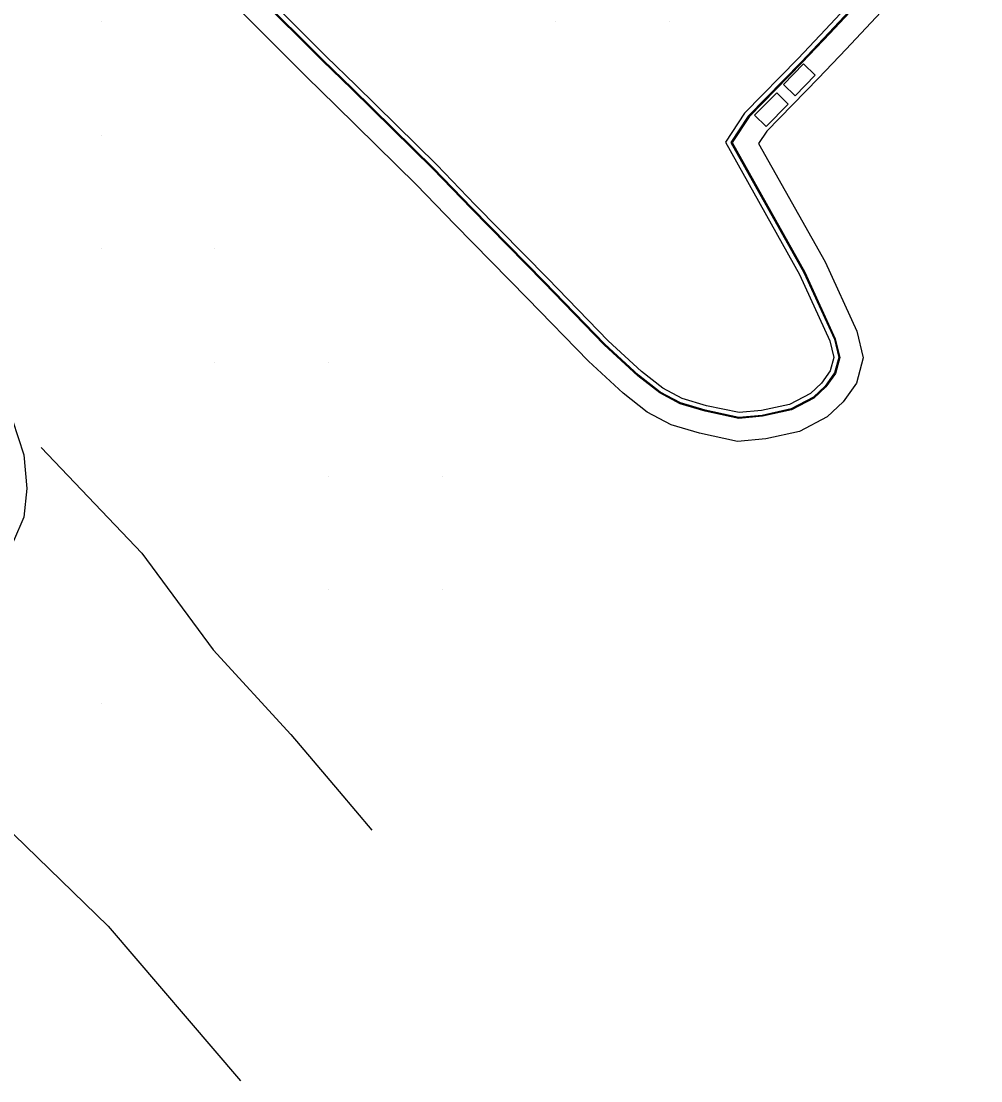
# Model space of a CAD drawing. Extents: x 1762120 to 1766775, y 709485 to 712965.
# Drawn here: x 1765858.2 to 1765942.6, y 709501.6 to 709594.8 of the extents above; entities that cross this region are included whole.
import ezdxf

# ---------------------------------------------------------------- set-up
doc = ezdxf.new("R2010")
doc.units = 0
doc.layers.add('Exist DTM QL2 LIDAR Elevation Point', color=7, linetype='Continuous')
doc.layers.add('PH Exist DTM Breakline', color=7, linetype='Continuous')

msp = doc.modelspace()

# ---------------------------------------------------------------- linework, layer by layer
at = {"layer": 'Exist DTM QL2 LIDAR Elevation Point'}
for p, q in [((1765865.225, 709594.779), (1765865.225, 709594.779)), ((1765905.231, 709594.779), (1765905.231, 709594.779)), ((1765915.232, 709594.779), (1765915.232, 709594.779)), ((1765865.225, 709584.778), (1765865.225, 709584.778)), ((1765865.225, 709574.776), (1765865.225, 709574.776)), ((1765875.227, 709574.776), (1765875.227, 709574.776)), ((1765875.227, 709564.775), (1765875.227, 709564.775)), ((1765885.228, 709564.775), (1765885.228, 709564.775)), ((1765885.228, 709554.774), (1765885.228, 709554.774)), ((1765895.229, 709554.774), (1765895.229, 709554.774)), ((1765885.228, 709544.773), (1765885.228, 709544.773)), ((1765895.229, 709544.773), (1765895.229, 709544.773)), ((1765865.225, 709534.771), (1765865.225, 709534.771))]:
    msp.add_line(p, q, dxfattribs=at)
at = {"layer": 'PH Exist DTM Breakline'}
for points in [[(1765940.775, 709606.696), (1765928.948, 709594.065), (1765926.531, 709591.522), (1765921.827, 709586.705), (1765920.137, 709584.16), (1765926.672, 709572.508), (1765929.326, 709566.699), (1765929.684, 709565.229), (1765929.359, 709564.038), (1765928.605, 709562.96), (1765927.634, 709562.063), (1765925.787, 709561.09), (1765923.321, 709560.546), (1765921.357, 709560.368), (1765918.475, 709560.977), (1765916.339, 709561.607), (1765914.634, 709562.523), (1765912.765, 709563.99), (1765909.833, 709566.686), (1765904.525, 709572.165), (1765898.13, 709578.66), (1765894.758, 709582.153), (1765887.63, 709589.176), (1765885.036, 709591.694), (1765879.265, 709597.469)], [(1765941.141, 709606.356), (1765929.312, 709593.722), (1765926.891, 709591.175), (1765922.217, 709586.39), (1765920.722, 709584.138), (1765927.118, 709572.735), (1765929.801, 709566.864), (1765930.201, 709565.222), (1765929.819, 709563.823), (1765928.984, 709562.629), (1765927.925, 709561.651), (1765925.961, 709560.617), (1765923.397, 709560.05), (1765921.327, 709559.864), (1765918.352, 709560.492), (1765916.148, 709561.142), (1765914.359, 709562.103), (1765912.44, 709563.609), (1765909.484, 709566.328), (1765904.167, 709571.815), (1765897.772, 709578.311), (1765894.403, 709581.801), (1765887.28, 709588.819), (1765884.685, 709591.338), (1765878.9, 709597.127)], [(1765941.08, 709606.412), (1765929.251, 709593.779), (1765926.831, 709591.233), (1765922.152, 709586.442), (1765920.625, 709584.142), (1765927.044, 709572.697), (1765929.722, 709566.836), (1765930.115, 709565.223), (1765929.742, 709563.859), (1765928.921, 709562.684), (1765927.876, 709561.719), (1765925.932, 709560.696), (1765923.385, 709560.133), (1765921.332, 709559.948), (1765918.373, 709560.573), (1765916.18, 709561.22), (1765914.405, 709562.173), (1765912.495, 709563.672), (1765909.542, 709566.388), (1765904.227, 709571.874), (1765897.832, 709578.369), (1765894.462, 709581.86), (1765887.338, 709588.878), (1765884.744, 709591.397), (1765878.961, 709597.184)], [(1765942.606, 709604.993), (1765930.767, 709592.35), (1765928.331, 709589.787), (1765923.779, 709585.127), (1765923.065, 709584.05), (1765928.903, 709573.641), (1765931.699, 709567.522), (1765932.266, 709565.193), (1765931.657, 709562.961), (1765930.5, 709561.306), (1765929.089, 709560.003), (1765926.655, 709558.722), (1765923.704, 709558.07), (1765921.208, 709557.845), (1765917.862, 709558.551), (1765915.384, 709559.283), (1765913.26, 709560.423), (1765911.144, 709562.083), (1765908.088, 709564.895), (1765902.736, 709570.418), (1765896.34, 709576.915), (1765892.981, 709580.394), (1765885.882, 709587.389), (1765883.281, 709589.913), (1765877.438, 709595.761)], [(1765840.177, 709579.209), (1765840.468, 709578.986), (1765842.162, 709577.258), (1765848.815, 709570.438), (1765854.965, 709563.75), (1765857.438, 709559.702), (1765858.444, 709556.666), (1765858.684, 709553.709), (1765858.424, 709551.19), (1765857.528, 709549.058), (1765856.733, 709547.625), (1765856.025, 709546.613), (1765854.541, 709545.223)], [(1765859.949, 709557.305), (1765868.816, 709548.02), (1765875.092, 709539.499), (1765881.903, 709532.072), (1765886.162, 709527.043), (1765889.028, 709523.639)], [(1765843.469, 709534.518), (1765846.167, 709531.532), (1765848.184, 709532.317), (1765865.848, 709515.206), (1765877.493, 709501.607)]]:
    msp.add_lwpolyline(points, dxfattribs=at)
for points in [[(1765927.012, 709591.034), (1765925.254, 709589.231), (1765926.279, 709588.232), (1765928.037, 709590.035)], [(1765922.71, 709586.539), (1765924.65, 709588.501), (1765925.674, 709587.488), (1765923.734, 709585.527)]]:
    msp.add_lwpolyline(points, close=True, dxfattribs=at)

doc.saveas('drawing.dxf')
